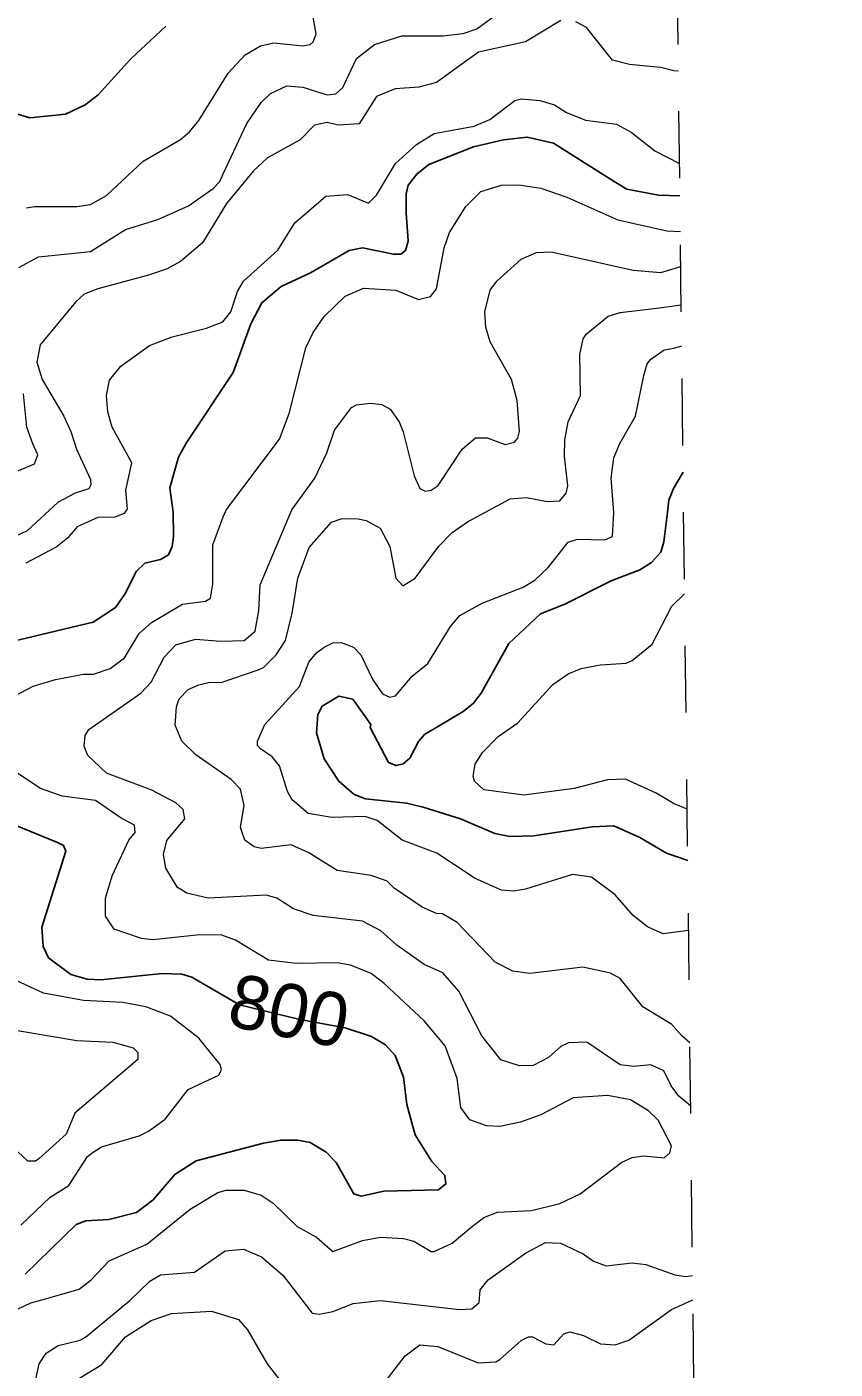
# Model space of a CAD drawing. Extents: x 294.2 to 320.3, y 7482.7 to 7510.7.
# Drawn here: x 319.092 to 320.301, y 7501.077 to 7503.085 of the extents above; entities that cross this region are included whole.
import ezdxf
from ezdxf.enums import TextEntityAlignment as Align

# ---------------------------------------------------------------- set-up
doc = ezdxf.new("R2010")
doc.units = 0
doc.header["$LTSCALE"] = 0.032
doc.linetypes.add('SHORT_DASHED', pattern=[2.7, 1.5, -1.2])
for name, color, linetype, lineweight in [('1', 7, 'Continuous', 25), ('2', 7, 'Continuous', 13), ('22', 7, 'SHORT_DASHED', 13)]:
    doc.layers.add(name, color=color, linetype=linetype, lineweight=lineweight)
doc.layers.add('61', color=7, linetype='Continuous')

msp = doc.modelspace()

# ---------------------------------------------------------------- linework, layer by layer
at = {"layer": '1'}
for points in [[(319.2998, 7503.0866), (319.2471, 7503.0376), (319.1984, 7502.9838), (319.179, 7502.9687), (319.1496, 7502.9548), (319.0963, 7502.9493), (319.0414, 7502.9655)], [(319.3111, 7502.3225), (319.3105, 7502.359), (319.3055, 7502.3956), (319.3188, 7502.4413), (319.3299, 7502.4623), (319.4007, 7502.5681), (319.4269, 7502.6409), (319.4435, 7502.6725), (319.4724, 7502.6967), (319.5162, 7502.7172), (319.5739, 7502.7505), (319.5939, 7502.7548), (319.6404, 7502.7451), (319.6515, 7502.7451), (319.6582, 7502.7505), (319.6626, 7502.7645), (319.6593, 7502.807), (319.6593, 7502.8355), (319.6626, 7502.8484), (319.6753, 7502.865), (319.6931, 7502.8796), (319.7602, 7502.9059), (319.8052, 7502.9161), (319.8407, 7502.9204), (319.8801, 7502.9112), (319.9705, 7502.8542), (319.9898, 7502.8424), (320.037, 7502.8333), (320.0692, 7502.8324)], [(320.0809, 7501.8378), (320.049, 7501.8489), (320.0089, 7501.872), (319.9701, 7501.8897), (319.9379, 7501.8881), (319.8503, 7501.8747), (319.8148, 7501.8736), (319.7921, 7501.8784), (319.7405, 7501.8999), (319.685, 7501.9177), (319.66, 7501.9236), (319.5984, 7501.9301), (319.5817, 7501.9365), (319.5584, 7501.9564), (319.5367, 7501.9897), (319.5252, 7502.0286), (319.5271, 7502.0561), (319.5335, 7502.0688), (319.5584, 7502.0835), (319.5795, 7502.079), (319.6063, 7502.0414), (319.6055, 7502.0367), (319.6328, 7501.9846), (319.6445, 7501.9798), (319.655, 7501.9824), (319.6651, 7501.9911), (319.6778, 7502.0158), (319.6868, 7502.0261), (319.7447, 7502.0607), (319.7602, 7502.073), (319.7718, 7502.0881), (319.8132, 7502.1627), (319.8604, 7502.2067), (319.8968, 7502.2214), (319.9664, 7502.2565), (320.0092, 7502.2729), (320.0264, 7502.2837), (320.0405, 7502.2993), (320.0449, 7502.3149), (320.0503, 7502.3546), (320.0526, 7502.3773), (320.0596, 7502.3946), (320.074, 7502.4191)], [(319.2384, 7502.2365), (319.2556, 7502.2709), (319.2683, 7502.2827), (319.2916, 7502.2881), (319.3038, 7502.2951), (319.3094, 7502.3075), (319.3111, 7502.3225)], [(319.0464, 7502.16), (319.1907, 7502.1945), (319.2245, 7502.2166), (319.2384, 7502.2365)], [(319.0889, 7501.2187), (319.1654, 7501.293), (319.1799, 7501.2984), (319.2143, 7501.3006), (319.2558, 7501.3108), (319.2808, 7501.3301), (319.313, 7501.3678), (319.3451, 7501.3882), (319.446, 7501.4145), (319.4721, 7501.4194), (319.4971, 7501.4194), (319.5159, 7501.4156), (319.5397, 7501.4011), (319.5547, 7501.386), (319.5813, 7501.3387), (319.5919, 7501.3355), (319.6262, 7501.343), (319.7078, 7501.3451), (319.7189, 7501.3537), (319.7172, 7501.3661), (319.6978, 7501.3871), (319.6727, 7501.4271), (319.6606, 7501.4725), (319.6555, 7501.5133), (319.6427, 7501.5459), (319.6286, 7501.5619), (319.6076, 7501.5746), (319.568, 7501.5874), (319.5003, 7501.5998), (319.4099, 7501.6219), (319.3388, 7501.6634), (319.3235, 7501.6679), (319.2941, 7501.6685), (319.2026, 7501.6593), (319.182, 7501.6604), (319.1576, 7501.6674), (319.1243, 7501.6921), (319.1159, 7501.7093), (319.1142, 7501.7378), (319.1502, 7501.8518), (319.1464, 7501.8604), (319.1375, 7501.8647), (319.0431, 7501.9029)]]:
    msp.add_lwpolyline(points, dxfattribs=at)
at = {"layer": '2'}
for points in [[(319.0796, 7502.7251), (319.109, 7502.7411), (319.1868, 7502.7494), (319.2392, 7502.782), (319.2877, 7502.7973), (319.3337, 7502.8178), (319.3707, 7502.8433), (319.3803, 7502.8542), (319.3854, 7502.8657), (319.4211, 7502.941), (319.4422, 7502.9723), (319.4563, 7502.9857), (319.4806, 7502.9971), (319.5048, 7502.9953), (319.5412, 7502.9838), (319.5539, 7502.985), (319.5648, 7502.9946), (319.5852, 7503.038), (319.6121, 7503.0591), (319.6529, 7503.0719), (319.7142, 7503.0719), (319.7449, 7503.0757), (319.7653, 7503.0827), (319.8023, 7503.1096)], [(319.0911, 7502.8145), (319.1031, 7502.8167), (319.1664, 7502.8165), (319.1869, 7502.8197), (319.2111, 7502.8331), (319.266, 7502.8842), (319.3215, 7502.9167), (319.335, 7502.9282), (319.349, 7502.9455), (319.3931, 7503.0163), (319.4186, 7503.0438), (319.4416, 7503.0572), (319.4614, 7503.0617), (319.5048, 7503.0572), (319.5157, 7503.0591), (319.5201, 7503.0629), (319.5246, 7503.0751), (319.5163, 7503.1223)], [(319.8911, 7503.0949), (319.8381, 7503.0629), (319.7678, 7503.0476), (319.7046, 7503.0022), (319.6785, 7502.9953), (319.6427, 7502.9927), (319.6152, 7502.9812), (319.5891, 7502.9403), (319.5578, 7502.9384), (319.5413, 7502.9423), (319.5224, 7502.9384), (319.5006, 7502.9162), (319.4518, 7502.8892), (319.4307, 7502.8701), (319.3905, 7502.821), (319.3548, 7502.7622), (319.3215, 7502.7341), (319.3018, 7502.7233), (319.2737, 7502.7137), (319.1977, 7502.6932), (319.1772, 7502.6856), (319.1645, 7502.6735), (319.1115, 7502.6096), (319.1064, 7502.5834), (319.1147, 7502.5579), (319.1472, 7502.503), (319.1574, 7502.48), (319.1658, 7502.4532), (319.1868, 7502.4078), (319.1875, 7502.4002), (319.1843, 7502.3938), (319.1639, 7502.3874), (319.1383, 7502.374), (319.0923, 7502.3312), (319.0668, 7502.3191)], [(320.067, 7503.0192), (320.0598, 7503.0196), (320.0399, 7503.0246), (319.9939, 7503.0291), (319.9683, 7503.0354), (319.9294, 7503.0846), (319.9134, 7503.0929)], [(319.0908, 7502.2835), (319.135, 7502.3069), (319.1551, 7502.3225), (319.1683, 7502.3383), (319.1983, 7502.3517), (319.2239, 7502.3523), (319.2379, 7502.3574), (319.2424, 7502.3638), (319.2398, 7502.3919), (319.2488, 7502.4327), (319.2194, 7502.4864), (319.213, 7502.5094), (319.2111, 7502.5336), (319.2156, 7502.5566), (319.2321, 7502.5777), (319.275, 7502.6083), (319.3094, 7502.6217), (319.3605, 7502.6345), (319.3848, 7502.6441), (319.3969, 7502.6588), (319.4071, 7502.6894), (319.4161, 7502.7047), (319.4671, 7502.7513), (319.4926, 7502.7922), (319.5393, 7502.8318), (319.5718, 7502.8344), (319.6031, 7502.8216), (319.6152, 7502.8337), (319.6435, 7502.8808), (319.6751, 7502.9092), (319.7015, 7502.9256), (319.7612, 7502.9368), (319.7848, 7502.9468), (319.8221, 7502.9754), (319.8319, 7502.9776), (319.8594, 7502.9754), (319.8812, 7502.9687), (319.8996, 7502.9573), (319.9278, 7502.9456), (319.9743, 7502.94)], [(319.9743, 7502.94), (319.9961, 7502.9277), (320.0318, 7502.8999), (320.0686, 7502.8807)], [(319.0642, 7502.079), (319.1013, 7502.0988), (319.1347, 7502.1085), (319.1766, 7502.1168), (319.1915, 7502.1168), (319.2162, 7502.125), (319.2379, 7502.1409), (319.2596, 7502.1774), (319.2781, 7502.1939), (319.3248, 7502.2214), (319.3592, 7502.2259), (319.3663, 7502.2303), (319.3701, 7502.2514), (319.3701, 7502.3102), (319.3854, 7502.3523), (319.3905, 7502.3631), (319.4697, 7502.4685), (319.4843, 7502.5068), (319.5093, 7502.6052), (319.5201, 7502.6281), (319.5367, 7502.6517), (319.568, 7502.6824), (319.5955, 7502.6945), (319.644, 7502.6913), (319.6778, 7502.6773), (319.6957, 7502.6818), (319.7047, 7502.6933), (319.7161, 7502.7546), (319.7244, 7502.7775), (319.7487, 7502.8165), (319.771, 7502.8388), (319.8023, 7502.8484)], [(319.8023, 7502.8484), (319.8282, 7502.849), (319.8611, 7502.8439), (319.9, 7502.8305), (319.976, 7502.7967), (320.0496, 7502.7804), (320.0698, 7502.779)], [(320.0852, 7501.4706), (320.0676, 7501.4851), (320.0558, 7501.5006), (320.0449, 7501.5229), (320.0258, 7501.5319), (320.0003, 7501.5293), (319.9798, 7501.5319), (319.93, 7501.5657), (319.9025, 7501.5651), (319.8911, 7501.5593), (319.8726, 7501.5427), (319.8496, 7501.5312), (319.8292, 7501.5306), (319.801, 7501.5395), (319.7729, 7501.5753), (319.7381, 7501.6421), (319.7142, 7501.6698), (319.6861, 7501.6819), (319.6452, 7501.7112), (319.6216, 7501.7323), (319.5942, 7501.747), (319.5201, 7501.7553), (319.4908, 7501.7656), (319.4658, 7501.7815), (319.4499, 7501.786), (319.3631, 7501.7815), (319.3311, 7501.7891), (319.3171, 7501.7975), (319.2999, 7501.8262), (319.296, 7501.8466), (319.3011, 7501.8677), (319.3279, 7501.9003), (319.3254, 7501.9143), (319.3145, 7501.9239), (319.2788, 7501.943), (319.2111, 7501.9686), (319.183, 7501.9948), (319.1773, 7502.0088), (319.1791, 7502.0248), (319.1843, 7502.0337), (319.2622, 7502.088), (319.2775, 7502.1046), (319.2973, 7502.1423), (319.3145, 7502.1607), (319.3439, 7502.1691), (319.3822, 7502.1658), (319.4167, 7502.1671), (319.4333, 7502.1812), (319.439, 7502.2119), (319.4409, 7502.2502), (319.4882, 7502.3625), (319.5227, 7502.4098), (319.5405, 7502.4481), (319.552, 7502.4819), (319.5776, 7502.5157), (319.5853, 7502.5196), (319.6057, 7502.5221), (319.6229, 7502.5202), (319.6357, 7502.5132), (319.6491, 7502.4941), (319.6548, 7502.4793), (319.6714, 7502.4136), (319.6797, 7502.3945), (319.688, 7502.3906), (319.697, 7502.3919), (319.7072, 7502.3989), (319.743, 7502.4532), (319.7634, 7502.4704), (319.7806, 7502.4704), (319.8074, 7502.4602), (319.8215, 7502.464), (319.8266, 7502.4698), (319.8291, 7502.48), (319.8253, 7502.526), (319.817, 7502.5579), (319.7851, 7502.6141), (319.7787, 7502.6358), (319.7774, 7502.6588), (319.7851, 7502.6913), (319.7953, 7502.7047), (319.8317, 7502.7379), (319.8547, 7502.7475), (319.8764, 7502.7488), (319.999, 7502.7213), (320.0408, 7502.7179), (320.0704, 7502.727)], [(320.0841, 7501.5651), (320.072, 7501.5752), (320.0571, 7501.5925), (320.0136, 7501.6187), (319.9798, 7501.6614), (319.9654, 7501.6692), (319.9237, 7501.678), (319.8445, 7501.6685), (319.8189, 7501.6723), (319.7928, 7501.6857), (319.7359, 7501.7451), (319.7136, 7501.7579), (319.7046, 7501.7585), (319.6836, 7501.7681), (319.6414, 7501.7962), (319.6312, 7501.807), (319.607, 7501.8154), (319.5559, 7501.823), (319.5138, 7501.8492), (319.4875, 7501.8613), (319.4422, 7501.8556), (319.432, 7501.8581), (319.418, 7501.8683), (319.4135, 7501.8811), (319.4116, 7501.8875), (319.4167, 7501.92), (319.4116, 7501.9443), (319.3976, 7501.959), (319.3445, 7501.996), (319.3235, 7502.0165), (319.3139, 7502.0401), (319.3158, 7502.0676), (319.3196, 7502.0797), (319.333, 7502.0937), (319.349, 7502.1007), (319.3656, 7502.1046), (319.3823, 7502.104), (319.438, 7502.1229), (319.446, 7502.1268), (319.4646, 7502.1455), (319.4786, 7502.1672), (319.4888, 7502.208), (319.4971, 7502.2604), (319.5144, 7502.3063), (319.5476, 7502.344), (319.5636, 7502.3497), (319.5878, 7502.3491), (319.5993, 7502.3466), (319.6204, 7502.335), (319.635, 7502.3076), (319.644, 7502.2604), (319.6542, 7502.2489), (319.6727, 7502.2604), (319.7085, 7502.3082), (319.7283, 7502.3287), (319.7513, 7502.3446), (319.8151, 7502.3791), (319.8394, 7502.381), (319.8706, 7502.3753), (319.8892, 7502.3759), (319.8987, 7502.3874), (319.9013, 7502.3983), (319.8962, 7502.443), (319.8968, 7502.4672), (319.9019, 7502.4941), (319.9205, 7502.5336), (319.9192, 7502.5949), (319.9242, 7502.6185), (319.9287, 7502.6255), (319.9619, 7502.6524), (319.9798, 7502.6581), (320.0348, 7502.6645), (320.0711, 7502.6694)], [(320.0821, 7501.7329), (320.0443, 7501.7278), (320.0207, 7501.7387), (319.999, 7501.7553), (319.9721, 7501.7866), (319.937, 7501.8128), (319.9083, 7501.8166), (319.8381, 7501.7949), (319.8202, 7501.7917), (319.8023, 7501.7936), (319.7627, 7501.8108), (319.7053, 7501.8486), (319.6536, 7501.8683), (319.6159, 7501.8977), (319.598, 7501.9035), (319.5482, 7501.9022), (319.5125, 7501.9079), (319.4888, 7501.9284), (319.4818, 7501.9411), (319.4697, 7501.9794), (319.4588, 7501.9928), (319.4416, 7502.005), (319.4371, 7502.01), (319.4371, 7502.0165), (319.448, 7502.0414), (319.4997, 7502.0982), (319.5137, 7502.1346), (319.5252, 7502.1486), (319.5367, 7502.1569), (319.5495, 7502.1633), (319.5623, 7502.164), (319.5808, 7502.1569), (319.5916, 7502.1455), (319.6095, 7502.1084), (319.6242, 7502.0873), (319.6351, 7502.0822), (319.6434, 7502.0841), (319.6683, 7502.1135), (319.6919, 7502.1327), (319.7257, 7502.1882), (319.7398, 7502.2042), (319.773, 7502.2227), (319.8343, 7502.2469), (319.8521, 7502.2572), (319.8719, 7502.2763), (319.9019, 7502.314), (319.916, 7502.3185), (319.9569, 7502.3178), (319.9683, 7502.3229), (319.9703, 7502.3587), (319.9664, 7502.4098), (319.9703, 7502.4404), (319.9792, 7502.4621), (320.0028, 7502.503), (320.0149, 7502.5638), (320.0201, 7502.5811), (320.0253, 7502.5877), (320.0454, 7502.6022), (320.0599, 7502.6045), (320.0718, 7502.6078)], [(319.0598, 7502.413), (319.1032, 7502.4314), (319.1083, 7502.4449), (319.1006, 7502.4615), (319.0917, 7502.4864), (319.0866, 7502.5362)], [(320.08, 7501.9145), (320.0603, 7501.9227), (320.0335, 7501.9386), (319.9875, 7501.9596), (319.9607, 7501.9584), (319.9109, 7501.9456), (319.8355, 7501.9354), (319.7755, 7501.9437), (319.7615, 7501.9565), (319.7596, 7501.9641), (319.7627, 7501.982), (319.7736, 7501.9992), (319.7972, 7502.0235), (319.8266, 7502.0439), (319.8789, 7502.1014), (319.9019, 7502.1173), (319.9211, 7502.125), (319.9505, 7502.1308), (319.9888, 7502.1333), (319.9977, 7502.1371), (320.0277, 7502.1614), (320.0569, 7502.2182), (320.0762, 7502.2368)], [(319.4601, 7501.325), (319.4965, 7501.2898), (319.5252, 7501.2739), (319.5495, 7501.2528), (319.5942, 7501.2688), (319.621, 7501.2739), (319.6555, 7501.272), (319.6708, 7501.2682), (319.697, 7501.2528), (319.7015, 7501.2528), (319.7283, 7501.265), (319.7564, 7501.2886), (319.7755, 7501.3033), (319.796, 7501.3116), (319.847, 7501.3141), (319.8892, 7501.3243), (319.9198, 7501.339), (319.9824, 7501.3863), (319.9977, 7501.3933), (320.0144, 7501.3958), (320.0454, 7501.393), (320.0541, 7501.4002), (320.0564, 7501.4105), (320.0367, 7501.4489), (320.022, 7501.4629), (319.9951, 7501.4795), (319.9607, 7501.4859), (319.9096, 7501.4827), (319.8611, 7501.4571), (319.8304, 7501.4463), (319.7998, 7501.4399), (319.7794, 7501.4405), (319.7547, 7501.4495), (319.741, 7501.4679), (319.7358, 7501.5116), (319.7179, 7501.5606), (319.6864, 7501.5979), (319.6267, 7501.6538), (319.607, 7501.6685), (319.5763, 7501.6813), (319.5559, 7501.6844), (319.4946, 7501.6838), (319.4533, 7501.6886), (319.4039, 7501.7183), (319.3835, 7501.726), (319.3503, 7501.7266), (319.2801, 7501.7189), (319.2635, 7501.7209), (319.2226, 7501.7349), (319.2092, 7501.7547), (319.2092, 7501.7815), (319.2194, 7501.8147), (319.2443, 7501.8683), (319.2539, 7501.8798), (319.2526, 7501.8907), (319.2328, 7501.9009), (319.1945, 7501.9277), (319.1447, 7501.9341), (319.1121, 7501.9456), (319.0649, 7501.9769)], [(319.0827, 7501.2918), (319.1268, 7501.3339), (319.1543, 7501.3512), (319.1823, 7501.3946), (319.1894, 7501.4003), (319.2035, 7501.4093), (319.2596, 7501.4259), (319.2737, 7501.4329), (319.2986, 7501.4508), (319.333, 7501.4948), (319.379, 7501.5165), (319.3828, 7501.5248), (319.3809, 7501.5325), (319.349, 7501.5721), (319.3069, 7501.6047), (319.2699, 7501.6187), (319.2354, 7501.6251), (319.1766, 7501.6282), (319.1166, 7501.6391), (319.0617, 7501.6647)], [(319.0477, 7501.5881), (319.1664, 7501.5682), (319.2204, 7501.5659), (319.2509, 7501.5576), (319.2578, 7501.5503), (319.2578, 7501.5398), (319.1635, 7501.4594), (319.1503, 7501.4282), (319.1096, 7501.3914), (319.1045, 7501.3876), (319.093, 7501.3876), (319.0707, 7501.4086)], [(319.2711, 7501.2637), (319.3362, 7501.3161), (319.3777, 7501.3409), (319.3899, 7501.3442), (319.4167, 7501.3442), (319.4422, 7501.3371), (319.4601, 7501.325)], [(319.0451, 7501.1513), (319.0975, 7501.1756), (319.1195, 7501.1818), (319.17, 7501.1962), (319.1881, 7501.2101), (319.2149, 7501.2388), (319.2711, 7501.2637)], [(319.7577, 7501.1667), (319.7685, 7501.1762), (319.7704, 7501.1954), (319.7819, 7501.2101), (319.8381, 7501.2503), (319.8681, 7501.2663), (319.8905, 7501.265)], [(319.8905, 7501.265), (319.9243, 7501.249), (319.9396, 7501.2382), (319.9588, 7501.2311), (319.9977, 7501.2356), (320.0182, 7501.2331), (320.0616, 7501.2177), (320.0775, 7501.2153), (320.0882, 7501.2166)], [(319.1025, 7501.0498), (319.1102, 7501.0843), (319.1204, 7501.1002), (319.1383, 7501.1118), (319.1715, 7501.12), (319.1792, 7501.1245), (319.2456, 7501.1794), (319.2756, 7501.2082), (319.2916, 7501.2177), (319.3426, 7501.2216), (319.3886, 7501.2535), (319.416, 7501.256), (319.4428, 7501.2446), (319.4748, 7501.2171), (319.5189, 7501.1603), (319.5291, 7501.159), (319.5495, 7501.1628), (319.5802, 7501.1749), (319.621, 7501.1794), (319.7391, 7501.166), (319.7577, 7501.1667)], [(319.9505, 7501.1143), (319.9722, 7501.113), (319.9926, 7501.12), (320.0565, 7501.166), (320.0886, 7501.1801)], [(319.1492, 7501.0498), (319.2041, 7501.0837), (319.2392, 7501.1251), (319.2775, 7501.1494), (319.3082, 7501.1596), (319.3682, 7501.1634), (319.4084, 7501.1507), (319.4218, 7501.1354), (319.4512, 7501.0843), (319.4812, 7501.046)], [(319.6165, 7501.0428), (319.658, 7501.0964), (319.6797, 7501.113), (319.7066, 7501.1105), (319.7672, 7501.0862), (319.7934, 7501.0875), (319.7998, 7501.0907), (319.8317, 7501.1194), (319.8425, 7501.1251), (319.8483, 7501.1251), (319.8687, 7501.1143), (319.8802, 7501.113), (319.8956, 7501.1296), (319.9045, 7501.1322), (319.9249, 7501.1271), (319.9505, 7501.1143)]]:
    msp.add_lwpolyline(points, dxfattribs=at)
at = {"layer": '22'}
msp.add_line((320.3015, 7483.0604), (319.9762, 7510.7437), dxfattribs=at)

# ---------------------------------------------------------------- texts
at = {"layer": '61'}
msp.add_text('800', height=0.08, rotation=348.689, dxfattribs=at).set_placement((319.4764, 7501.5738), align=Align.CENTER)

doc.saveas('drawing.dxf')
